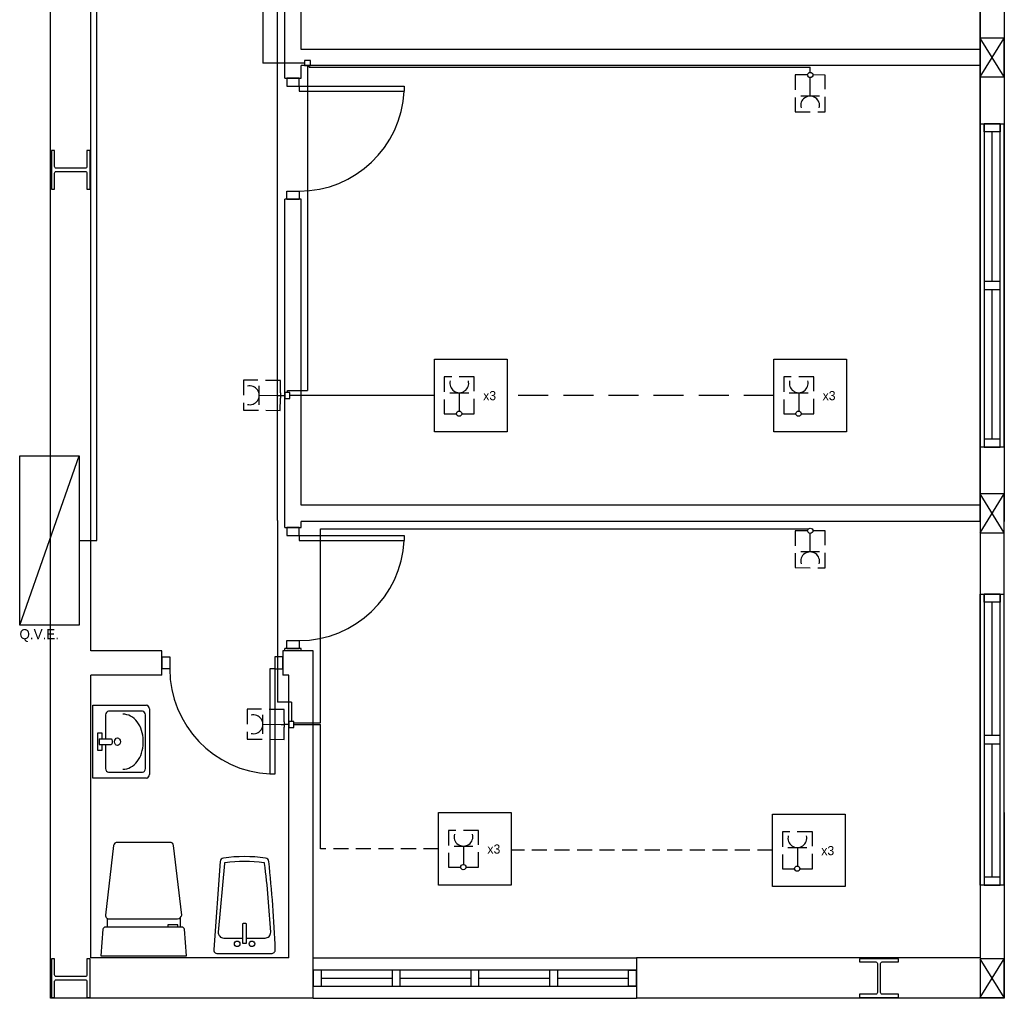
# Model space of a CAD drawing. Header units: millimetres. Extents: x -559 to 10735, y -2326 to 222.
# Tile 466 of 656: x 3751 to 3784, y -1963 to -1930. Entities that reach past the tile are written whole.
import ezdxf

# ---------------------------------------------------------------- set-up
doc = ezdxf.new("R2010")
doc.units = ezdxf.units.MM
doc.header["$LTSCALE"] = 4
doc.linetypes.add('HIDDEN', pattern=[0.375, 0.25, -0.125])
doc.linetypes.add('HIDDEN2', pattern=[0.1875, 0.125, -0.0625])
for name, color, linetype in [('Alimentaçao dos Q.E. e Cargas', 2, 'Continuous'), ('Circuito de Tomadas', 3, 'Continuous'), ('Planta Baixa', 251, 'Continuous')]:
    doc.layers.add(name, color=color, linetype=linetype)

# ---------------------------------------------------------------- blocks, each defined once
blk = doc.blocks.new('AUW01D3S-flat-8-flat-1')
at = {"color": 9}
for p, q in [((-0.075, 0), (-0.075, 1.8)), ((0.075, 0), (0.075, 1.8))]:
    blk.add_line(p, q, dxfattribs=at)
blk = doc.blocks.new('AUD18D1S-flat-18-flat-1')
at = {"color": 9}
for p, q in [((-0.075, 1.8), (0.075, 1.8)), ((0.075, 0), (-0.075, 0))]:
    blk.add_line(p, q, dxfattribs=at)
blk = doc.blocks.new('AUD19D1S-flat-18-flat-1')
at = {"color": 9}
for p, q in [((0, 1.8), (0, 1.8)), ((0, 0), (0, 0))]:
    blk.add_line(p, q, dxfattribs=at)
blk = doc.blocks.new('AUD37D1S-flat-50-flat-1')
at = {"color": 9}
for p, q in [((-0.05, 0.05), (-0.05, 0)), ((0.05, 0.05), (-0.05, 0.05)), ((-0.05, 0), (0.05, 0)), ((0.05, 0), (0.05, 0.05))]:
    blk.add_line(p, q, dxfattribs=at)
at = {"color": 9, "oblique": 36.8699, "width": 1.25, "flags": 3}
for p in [(-0.05, 0.05), (0, 0.05), (0.05, 0.05)]:
    blk.add_attdef('JAMBPT', p, '', height=0.00632, rotation=153.43495, dxfattribs=at)
at = {"color": 9, "width": 0.5, "flags": 3}
for p in [(-0.05, 0.05), (0, 0.05)]:
    blk.add_attdef('JAMBPT', p, '', height=0.01, rotation=90, dxfattribs=at)
blk = doc.blocks.new('AUD37D1S-flat-49-flat-1')
at = {"color": 9}
for p, q in [((-0.05, 0), (0.05, 0)), ((-0.05, -0.05), (-0.05, 0)), ((0.05, 0), (0.05, -0.05)), ((0.05, -0.05), (-0.05, -0.05))]:
    blk.add_line(p, q, dxfattribs=at)
at = {"color": 9, "text_generation_flag": 4, "flags": 3}
for p, height, rotation, width in [((-0.05, -0.05), 0.00632, 206.56505, 1.25), ((-0.05, -0.05), 0.01, 270, 0.5), ((0, -0.05), 0.00632, 206.56505, 1.25), ((0, -0.05), 0.01, 270, 0.5), ((0.05, -0.05), 0.00632, 206.56505, 1.25)]:
    blk.add_attdef('JAMBPT', p, '', height=height, rotation=rotation, dxfattribs=dict(at, width=width))
blk = doc.blocks.new('AUD40D1S-flat-16-flat-1')
at = {"color": 9}
for p, q in [((-0.05, 0.9), (-0.05, -0.9)), ((0.05, 0.9), (-0.05, 0.9)), ((0.05, -0.9), (0.05, 0.9)), ((-0.05, -0.9), (0.05, -0.9))]:
    blk.add_line(p, q, dxfattribs=at)
blk = doc.blocks.new('AUD40D1S-flat-15-flat-1')
at = {"color": 9}
for p, q in [((-0.05, 0.9), (-0.05, -0.9)), ((0.05, 0.9), (-0.05, 0.9)), ((0.05, -0.9), (0.05, 0.9)), ((-0.05, -0.9), (0.05, -0.9))]:
    blk.add_line(p, q, dxfattribs=at)
blk = doc.blocks.new('AUD37D1S-flat-48-flat-1')
at = {"color": 9}
for p, q in [((-0.05, 0.05), (-0.05, 0)), ((0.05, 0.05), (-0.05, 0.05)), ((-0.05, 0), (0.05, 0)), ((0.05, 0), (0.05, 0.05))]:
    blk.add_line(p, q, dxfattribs=at)
at = {"color": 9, "oblique": 36.8699, "width": 1.25, "flags": 3}
for p in [(-0.05, 0.05), (0, 0.05), (0.05, 0.05)]:
    blk.add_attdef('JAMBPT', p, '', height=0.00632, rotation=153.43495, dxfattribs=at)
at = {"color": 9, "width": 0.5, "flags": 3}
for p in [(-0.05, 0.05), (0, 0.05)]:
    blk.add_attdef('JAMBPT', p, '', height=0.01, rotation=90, dxfattribs=at)
blk = doc.blocks.new('AUW01D1S-flat-20-flat-1')
at = {"color": 9}
blk.add_line((0, -0.4125), (0, 0.4125), dxfattribs=at)
blk = doc.blocks.new('AUW01D1S-flat-19-flat-1')
at = {"color": 9}
blk.add_line((0, -0.4125), (0, 0.4125), dxfattribs=at)
blk = doc.blocks.new('AUW01D3S-flat-7-flat-1')
at = {"color": 9}
for p, q in [((-0.075, 0), (-0.075, 2)), ((0.075, 0), (0.075, 2))]:
    blk.add_line(p, q, dxfattribs=at)
blk = doc.blocks.new('AUD18D1S-flat-17-flat-1')
at = {"color": 9}
for p, q in [((-0.075, 2), (0.075, 2)), ((0.075, 0), (-0.075, 0))]:
    blk.add_line(p, q, dxfattribs=at)
blk = doc.blocks.new('AUD19D1S-flat-17-flat-1')
at = {"color": 9}
for p, q in [((0, 2), (0, 2)), ((0, 0), (0, 0))]:
    blk.add_line(p, q, dxfattribs=at)
blk = doc.blocks.new('AUD37D1S-flat-47-flat-1')
at = {"color": 9}
for p, q in [((-0.05, 0.05), (-0.05, 0)), ((0.05, 0.05), (-0.05, 0.05)), ((-0.05, 0), (0.05, 0)), ((0.05, 0), (0.05, 0.05))]:
    blk.add_line(p, q, dxfattribs=at)
at = {"color": 9, "oblique": 36.8699, "width": 1.25, "flags": 3}
for p in [(-0.05, 0.05), (0, 0.05), (0.05, 0.05)]:
    blk.add_attdef('JAMBPT', p, '', height=0.00632, rotation=153.43495, dxfattribs=at)
at = {"color": 9, "width": 0.5, "flags": 3}
for p in [(-0.05, 0.05), (0, 0.05)]:
    blk.add_attdef('JAMBPT', p, '', height=0.01, rotation=90, dxfattribs=at)
blk = doc.blocks.new('AUD37D1S-flat-46-flat-1')
at = {"color": 9}
for p, q in [((-0.05, 0), (0.05, 0)), ((-0.05, -0.05), (-0.05, 0)), ((0.05, 0), (0.05, -0.05)), ((0.05, -0.05), (-0.05, -0.05))]:
    blk.add_line(p, q, dxfattribs=at)
at = {"color": 9, "text_generation_flag": 4, "flags": 3}
for p, height, rotation, width in [((-0.05, -0.05), 0.00632, 206.56505, 1.25), ((-0.05, -0.05), 0.01, 270, 0.5), ((0, -0.05), 0.00632, 206.56505, 1.25), ((0, -0.05), 0.01, 270, 0.5), ((0.05, -0.05), 0.00632, 206.56505, 1.25)]:
    blk.add_attdef('JAMBPT', p, '', height=height, rotation=rotation, dxfattribs=dict(at, width=width))
blk = doc.blocks.new('AUD40D1S-flat-14-flat-1')
at = {"color": 9}
for p, q in [((-0.05, 1), (-0.05, -1)), ((0.05, 1), (-0.05, 1)), ((0.05, -1), (0.05, 1)), ((-0.05, -1), (0.05, -1))]:
    blk.add_line(p, q, dxfattribs=at)
blk = doc.blocks.new('AUD40D1S-flat-13-flat-1')
at = {"color": 9}
for p, q in [((-0.05, 1), (-0.05, -1)), ((0.05, 1), (-0.05, 1)), ((0.05, -1), (0.05, 1)), ((-0.05, -1), (0.05, -1))]:
    blk.add_line(p, q, dxfattribs=at)
blk = doc.blocks.new('AUD37D1S-flat-45-flat-1')
at = {"color": 9}
for p, q in [((-0.05, 0.05), (-0.05, 0)), ((0.05, 0.05), (-0.05, 0.05)), ((-0.05, 0), (0.05, 0)), ((0.05, 0), (0.05, 0.05))]:
    blk.add_line(p, q, dxfattribs=at)
at = {"color": 9, "oblique": 36.8699, "width": 1.25, "flags": 3}
for p in [(-0.05, 0.05), (0, 0.05), (0.05, 0.05)]:
    blk.add_attdef('JAMBPT', p, '', height=0.00632, rotation=153.43495, dxfattribs=at)
at = {"color": 9, "width": 0.5, "flags": 3}
for p in [(-0.05, 0.05), (0, 0.05)]:
    blk.add_attdef('JAMBPT', p, '', height=0.01, rotation=90, dxfattribs=at)
blk = doc.blocks.new('AUW01D1S-flat-18-flat-1')
at = {"color": 9}
blk.add_line((0, -0.4625), (0, 0.4625), dxfattribs=at)
blk = doc.blocks.new('AUW01D1S-flat-17-flat-1')
at = {"color": 9}
blk.add_line((0, -0.4625), (0, 0.4625), dxfattribs=at)
blk = doc.blocks.new('AUW01D3S-flat-3-flat-1')
at = {"color": 9}
for p, q in [((0, 0.125), (2, 0.125)), ((0, -0.125), (2, -0.125))]:
    blk.add_line(p, q, dxfattribs=at)
blk = doc.blocks.new('AUD18D1S-flat-13-flat-1')
at = {"color": 9}
for p, q in [((0, -0.125), (0, 0.125)), ((2, 0.125), (2, -0.125))]:
    blk.add_line(p, q, dxfattribs=at)
blk = doc.blocks.new('AUD19D1S-flat-13-flat-1')
at = {"color": 9}
for p, q in [((0, 0), (0, 0)), ((2, 0), (2, 0))]:
    blk.add_line(p, q, dxfattribs=at)
blk = doc.blocks.new('AUD37D1S-flat-33-flat-1')
at = {"color": 9}
for p, q in [((0, 0.05), (0, -0.05)), ((0.05, 0.05), (0, 0.05)), ((0.05, -0.05), (0.05, 0.05)), ((0, -0.05), (0.05, -0.05))]:
    blk.add_line(p, q, dxfattribs=at)
at = {"color": 9, "oblique": 36.8699, "width": 1.25, "flags": 3}
for p in [(0.05, 0.05), (0.05, 0), (0.05, -0.05)]:
    blk.add_attdef('JAMBPT', p, '', height=0.00632, rotation=63.43495, dxfattribs=at)
at = {"color": 9, "width": 0.5, "flags": 3}
for p in [(0.05, 0.05), (0.05, 0)]:
    blk.add_attdef('JAMBPT', p, '', height=0.01, dxfattribs=at)
blk = doc.blocks.new('AUD37D1S-flat-32-flat-1')
at = {"color": 9}
for p, q in [((-0.05, 0.05), (0, 0.05)), ((-0.05, -0.05), (-0.05, 0.05)), ((0, 0.05), (0, -0.05)), ((0, -0.05), (-0.05, -0.05))]:
    blk.add_line(p, q, dxfattribs=at)
at = {"color": 9, "text_generation_flag": 4, "flags": 3}
for p, height, rotation, width in [((-0.05, 0.05), 0.00632, 116.56505, 1.25), ((-0.05, 0.05), 0.01, 180, 0.5), ((-0.05, 0), 0.01, 180, 0.5), ((-0.05, 0), 0.00632, 116.56505, 1.25), ((-0.05, -0.05), 0.00632, 116.56505, 1.25)]:
    blk.add_attdef('JAMBPT', p, '', height=height, rotation=rotation, dxfattribs=dict(at, width=width))
blk = doc.blocks.new('AUD40D1S-flat-6-flat-1')
at = {"color": 9}
for p, q in [((-1, 0.05), (-1, -0.05)), ((1, 0.05), (-1, 0.05)), ((1, -0.05), (1, 0.05)), ((-1, -0.05), (1, -0.05))]:
    blk.add_line(p, q, dxfattribs=at)
blk = doc.blocks.new('AUD40D1S-flat-5-flat-1')
at = {"color": 9}
for p, q in [((-1, 0.05), (-1, -0.05)), ((1, 0.05), (-1, 0.05)), ((1, -0.05), (1, 0.05)), ((-1, -0.05), (1, -0.05))]:
    blk.add_line(p, q, dxfattribs=at)
blk = doc.blocks.new('AUD37D1S-flat-31-flat-1')
at = {"color": 9}
for p, q in [((0, 0.05), (0, -0.05)), ((0.05, 0.05), (0, 0.05)), ((0.05, -0.05), (0.05, 0.05)), ((0, -0.05), (0.05, -0.05))]:
    blk.add_line(p, q, dxfattribs=at)
at = {"color": 9, "oblique": 36.8699, "width": 1.25, "flags": 3}
for p in [(0.05, 0.05), (0.05, 0), (0.05, -0.05)]:
    blk.add_attdef('JAMBPT', p, '', height=0.00632, rotation=63.43495, dxfattribs=at)
at = {"color": 9, "width": 0.5, "flags": 3}
for p in [(0.05, 0.05), (0.05, 0)]:
    blk.add_attdef('JAMBPT', p, '', height=0.01, dxfattribs=at)
blk = doc.blocks.new('AUD37D1S-flat-30-flat-1')
at = {"color": 9}
for p, q in [((0, 0.05), (0, -0.05)), ((0.05, 0.05), (0, 0.05)), ((0.05, -0.05), (0.05, 0.05)), ((0, -0.05), (0.05, -0.05))]:
    blk.add_line(p, q, dxfattribs=at)
at = {"color": 9, "oblique": 36.8699, "width": 1.25, "flags": 3}
for p in [(0.05, 0.05), (0.05, 0), (0.05, -0.05)]:
    blk.add_attdef('JAMBPT', p, '', height=0.00632, rotation=63.43495, dxfattribs=at)
at = {"color": 9, "width": 0.5, "flags": 3}
for p in [(0.05, 0.05), (0.05, 0)]:
    blk.add_attdef('JAMBPT', p, '', height=0.01, dxfattribs=at)
blk = doc.blocks.new('AUD37D1S-flat-29-flat-1')
at = {"color": 9}
for p, q in [((0, 0.05), (0, -0.05)), ((0.05, 0.05), (0, 0.05)), ((0.05, -0.05), (0.05, 0.05)), ((0, -0.05), (0.05, -0.05))]:
    blk.add_line(p, q, dxfattribs=at)
at = {"color": 9, "oblique": 36.8699, "width": 1.25, "flags": 3}
for p in [(0.05, 0.05), (0.05, 0), (0.05, -0.05)]:
    blk.add_attdef('JAMBPT', p, '', height=0.00632, rotation=63.43495, dxfattribs=at)
at = {"color": 9, "width": 0.5, "flags": 3}
for p in [(0.05, 0.05), (0.05, 0)]:
    blk.add_attdef('JAMBPT', p, '', height=0.01, dxfattribs=at)
blk = doc.blocks.new('AUW01D1S-flat-8-flat-1')
at = {"color": 9}
blk.add_line((-0.21875, 0), (0.21875, 0), dxfattribs=at)
blk = doc.blocks.new('AUW01D1S-flat-7-flat-1')
at = {"color": 9}
blk.add_line((-0.21875, 0), (0.21875, 0), dxfattribs=at)
blk = doc.blocks.new('AUW01D1S-flat-6-flat-1')
at = {"color": 9}
blk.add_line((-0.21875, 0), (0.21875, 0), dxfattribs=at)
blk = doc.blocks.new('AUW01D1S-flat-5-flat-1')
at = {"color": 9}
blk.add_line((-0.21875, 0), (0.21875, 0), dxfattribs=at)
blk = doc.blocks.new('A1138DB-flat-1-flat-1')
at = {"color": 9}
for p, q in [((0, 0.225), (0.3325, 0.225)), ((0, -0.225), (0, 0.225)), ((0.3081, 0.1882), (0.0968, 0.1882)), ((0.35, 0.2025), (0.35, -0.2025)), ((0.0793, 0.1657), (0.0793, 0.018)), ((0.3256, -0.1657), (0.3256, 0.1657)), ((0.0319, 0.0551), (0.0563, 0.0551)), ((0.0319, -0.0551), (0.0319, 0.0551)), ((0.0382, 0.018), (0.1144, 0.018)), ((0.0382, 0.018), (0.0382, -0.018)), ((0.0563, 0.0551), (0.0563, 0.018)), ((0.3116, -0.0082), (0.3116, 0.0082)), ((0.0563, -0.0551), (0.0319, -0.0551)), ((0.0382, -0.018), (0.1144, -0.018)), ((0.0563, -0.018), (0.0563, -0.0551)), ((0.0793, -0.018), (0.0793, -0.1657)), ((0.3325, -0.225), (0, -0.225)), ((0.0968, -0.1882), (0.3081, -0.1882)), ((0.3081, -0.1882), (0.3081, -0.1882))]:
    blk.add_line(p, q, dxfattribs=at)
for centre, major_axis, start_param, end_param in [((0.0968, 0.1657), (0, 0.0225), -0.000001, 1.570797), ((0.3081, 0.1657), (0, 0.0225), 4.712388, 6.283186), ((0.3325, 0.2025), (0, 0.0225), 4.712389, 6.283185), ((0.1856, 0.0082), (0, 0.162), 4.712388, 6.283186), ((0.1058, 0), (0, 0.0212), 3.694408, 5.73037), ((0.1521, 0), (0, 0.0232), -1.570796, 4.712389), ((0.1856, -0.0082), (0, 0.162), 3.141592, 4.71239), ((0.0968, -0.1657), (0, 0.0225), 1.570796, 3.141593), ((0.3081, -0.1657), (0, 0.0225), 3.141592, 4.71239), ((0.3325, -0.2025), (0, 0.0225), 3.141593, 4.712389)]:
    blk.add_ellipse(centre, major_axis=major_axis, ratio=0.777778, start_param=start_param, end_param=end_param, dxfattribs=at)
blk = doc.blocks.new('A1113DC-flat-1-flat-1')
at = {"color": 9}
for p, q in [((-0.2249, 0.2325), (-0.2249, 0.1773)), ((0.2249, 0.2325), (0.2249, 0.1773))]:
    blk.add_line(p, q, dxfattribs=at)
blk.add_lwpolyline([(-0.209, 0.2279), (0.209, 0.2279, 0.386017), (0.2354, 0.2518), (0.1856, 0.682, 0.395235), (0.163, 0.7012), (-0.163, 0.7012, 0.366606), (-0.1856, 0.682), (-0.2354, 0.2518, 0.513791), (-0.209, 0.2279, -0.633463)], format="xyb", dxfattribs=at)
blk.add_lwpolyline([(0.2105, 0.1774), (0.2105, 0.1916), (0.1494, 0.1916), (0.1494, 0.1774)], dxfattribs=at)
blk.add_lwpolyline([(0.265, 0), (0.2517, 0.1634, 0.403591), (0.2359, 0.1774), (-0.2359, 0.1774, 0.377821), (-0.2517, 0.1634), (-0.265, 0)], format="xyb", close=True, dxfattribs=at)
blk = doc.blocks.new('A1088DB-flat-1-flat-1')
at = {"color": 9}
for p, q in [((-0.0127, 0.2115), (-0.0127, 0.0975)), ((0.0089, 0.2154), (-0.0089, 0.2154)), ((0.0127, 0.0975), (0.0127, 0.2115)), ((-0.0089, 0.0937), (0.0089, 0.0937))]:
    blk.add_line(p, q, dxfattribs=at)
blk.add_lwpolyline([(-0.1667, 0.03), (0.1667, 0.03, 0.424971), (0.1905, 0.0547, 0.01844), (0.1503, 0.6001, 0.344025), (0.1299, 0.6211, 0.06763), (-0.1298, 0.6211, 0.354371), (-0.1504, 0.5993), (-0.1904, 0.0556, 0.435916)], format="xyb", close=True, dxfattribs=at)
blk.add_lwpolyline([(0.0127, 0.1257), (0.1278, 0.1257, 0.429026), (0.1621, 0.1617, 0.018917), (0.1244, 0.588, 0.342117), (0.1203, 0.5921, 0.063071), (-0.1202, 0.5922, 0.352764), (-0.1243, 0.5879), (-0.162, 0.1631, 0.440407), (-0.1279, 0.1257), (-0.0127, 0.1257)], format="xyb", dxfattribs=at)
for centre in [(-0.0451, 0.0902), (0.0462, 0.0902)]:
    blk.add_circle(centre, 0.0169, dxfattribs=at)
for centre, start, end in [((-0.0089, 0.2115), 90, 180), ((0.0089, 0.2115), 0, 90), ((-0.0089, 0.0975), 180, 270), ((0.0089, 0.0975), 270, 0)]:
    blk.add_arc(centre, 0.00381, start, end, dxfattribs=at)
blk = doc.blocks.new('AUD18D1S-flat-10-flat-1')
at = {"color": 9}
for p, q in [((-0.75, -0.075), (-0.75, 0.075)), ((0, 0.075), (0, -0.075))]:
    blk.add_line(p, q, dxfattribs=at)
blk = doc.blocks.new('AUD19D1S-flat-10-flat-1')
at = {"color": 9}
for p, q in [((0, 0), (0, 0)), ((-0.75, 0), (-0.75, 0))]:
    blk.add_line(p, q, dxfattribs=at)
blk = doc.blocks.new('AUD37D1S-flat-22-flat-1')
at = {"color": 9}
for p, q in [((-0.05, 0.0375), (-0.05, -0.0375)), ((0, 0.0375), (-0.05, 0.0375)), ((0, -0.0375), (0, 0.0375)), ((-0.05, -0.0375), (0, -0.0375))]:
    blk.add_line(p, q, dxfattribs=at)
at = {"color": 9, "width": 0.666667, "flags": 3}
for p in [(-0.05, 0), (-0.05, -0.0375)]:
    blk.add_attdef('JAMBPT', p, '', height=0.0075, rotation=180, dxfattribs=at)
at = {"color": 9, "oblique": 22.61986, "width": 1.083333, "flags": 3}
for p in [(-0.05, 0.0375), (-0.05, 0), (-0.05, -0.0375)]:
    blk.add_attdef('JAMBPT', p, '', height=0.00588, rotation=236.30993, dxfattribs=at)
blk = doc.blocks.new('AUD37D1S-flat-21-flat-1')
at = {"color": 9}
for p, q in [((0, -0.0375), (0, 0.0375)), ((0, 0.0375), (0.05, 0.0375)), ((0.05, 0.0375), (0.05, -0.0375)), ((0.05, -0.0375), (0, -0.0375))]:
    blk.add_line(p, q, dxfattribs=at)
at = {"color": 9, "text_generation_flag": 4, "width": 1.083333, "flags": 3}
for p in [(0.05, 0.0375), (0.05, 0), (0.05, -0.0375)]:
    blk.add_attdef('JAMBPT', p, '', height=0.00588, rotation=303.69007, dxfattribs=at)
at = {"color": 9, "text_generation_flag": 4, "width": 0.666667, "flags": 3}
for p in [(0.05, 0), (0.05, -0.0375)]:
    blk.add_attdef('JAMBPT', p, '', height=0.0075, dxfattribs=at)
blk = doc.blocks.new('AUD41D1S-flat-10-flat-1')
at = {"color": 9}
for p, q in [((-0.375, 0.0375), (-0.375, -0.0375)), ((0.375, -0.0375), (0.375, 0.0375))]:
    blk.add_line(p, q, dxfattribs=at)
blk = doc.blocks.new('AUD29D1S-flat-14-flat-1')
at = {"color": 9}
for p, q in [((0.325, 0), (0.2934, 0)), ((0.2934, 0), (0.2934, -0.65)), ((0.325, 0), (0.325, -0.65)), ((0.325, -0.65), (0.2934, -0.65))]:
    blk.add_line(p, q, dxfattribs=at)
blk.add_ellipse((0.325, 0), major_axis=(-0.4596, 0.4596), ratio=1, start_param=0.785398, end_param=2.307564, dxfattribs=at)
blk = doc.blocks.new('AUD18D1S-flat-9-flat-1')
at = {"color": 9}
for p, q in [((-0.05, 0), (0.05, 0)), ((0.05, -0.75), (-0.05, -0.75))]:
    blk.add_line(p, q, dxfattribs=at)
blk = doc.blocks.new('AUD19D1S-flat-9-flat-1')
at = {"color": 9}
for p, q in [((0, 0), (0, 0)), ((0, -0.75), (0, -0.75))]:
    blk.add_line(p, q, dxfattribs=at)
blk = doc.blocks.new('AUD37D1S-flat-20-flat-1')
at = {"color": 9}
for p, q in [((0.0375, 0), (-0.0375, 0)), ((-0.0375, 0), (-0.0375, -0.05)), ((0.0375, -0.05), (0.0375, 0)), ((-0.0375, -0.05), (0.0375, -0.05))]:
    blk.add_line(p, q, dxfattribs=at)
at = {"color": 9, "oblique": 22.61986, "width": 1.083333, "flags": 3}
for p in [(-0.0375, -0.05), (0, -0.05), (0.0375, -0.05)]:
    blk.add_attdef('JAMBPT', p, '', height=0.00588, rotation=326.30993, dxfattribs=at)
at = {"color": 9, "width": 0.666667, "flags": 3}
for p in [(0, -0.05), (0.0375, -0.05)]:
    blk.add_attdef('JAMBPT', p, '', height=0.0075, rotation=270, dxfattribs=at)
blk = doc.blocks.new('AUD37D1S-flat-19-flat-1')
at = {"color": 9}
for p, q in [((-0.0375, 0.05), (0.0375, 0.05)), ((-0.0375, 0), (-0.0375, 0.05)), ((0.0375, 0), (-0.0375, 0)), ((0.0375, 0.05), (0.0375, 0))]:
    blk.add_line(p, q, dxfattribs=at)
at = {"color": 9, "text_generation_flag": 4, "flags": 3}
for p, height, rotation, width in [((-0.0375, 0.05), 0.00588, 33.69007, 1.083333), ((0, 0.05), 0.0075, 90, 0.666667), ((0, 0.05), 0.00588, 33.69007, 1.083333), ((0.0375, 0.05), 0.0075, 90, 0.666667), ((0.0375, 0.05), 0.00588, 33.69007, 1.083333)]:
    blk.add_attdef('JAMBPT', p, '', height=height, rotation=rotation, dxfattribs=dict(at, width=width))
blk = doc.blocks.new('AUD41D1S-flat-9-flat-1')
at = {"color": 9}
for p, q in [((0.0375, 0.375), (-0.0375, 0.375)), ((-0.0375, -0.375), (0.0375, -0.375))]:
    blk.add_line(p, q, dxfattribs=at)
blk = doc.blocks.new('AUD29D1S-flat-13-flat-1')
at = {"color": 9}
for p, q in [((0, 0.325), (0, 0.2934)), ((0, 0.325), (0.65, 0.325)), ((0.65, 0.325), (0.65, 0.2934)), ((0, 0.2934), (0.65, 0.2934))]:
    blk.add_line(p, q, dxfattribs=at)
blk.add_ellipse((0, 0.325), major_axis=(0.4596, 0.4596), ratio=1, start_param=3.926991, end_param=5.449157, dxfattribs=at)
blk = doc.blocks.new('AUD18D1S-flat-2-flat-1')
at = {"color": 9}
for p, q in [((-0.05, 0), (0.05, 0)), ((0.05, -0.75), (-0.05, -0.75))]:
    blk.add_line(p, q, dxfattribs=at)
blk = doc.blocks.new('AUD19D1S-flat-2-flat-1')
at = {"color": 9}
for p, q in [((0, 0), (0, 0)), ((0, -0.75), (0, -0.75))]:
    blk.add_line(p, q, dxfattribs=at)
blk = doc.blocks.new('AUD37D1S-flat-6-flat-1')
at = {"color": 9}
for p, q in [((0.0375, 0), (-0.0375, 0)), ((-0.0375, 0), (-0.0375, -0.05)), ((0.0375, -0.05), (0.0375, 0)), ((-0.0375, -0.05), (0.0375, -0.05))]:
    blk.add_line(p, q, dxfattribs=at)
at = {"color": 9, "oblique": 22.61986, "width": 1.083333, "flags": 3}
for p in [(-0.0375, -0.05), (0, -0.05), (0.0375, -0.05)]:
    blk.add_attdef('JAMBPT', p, '', height=0.00588, rotation=326.30993, dxfattribs=at)
at = {"color": 9, "width": 0.666667, "flags": 3}
for p in [(0, -0.05), (0.0375, -0.05)]:
    blk.add_attdef('JAMBPT', p, '', height=0.0075, rotation=270, dxfattribs=at)
blk = doc.blocks.new('AUD37D1S-flat-5-flat-1')
at = {"color": 9}
for p, q in [((-0.0375, 0.05), (0.0375, 0.05)), ((-0.0375, 0), (-0.0375, 0.05)), ((0.0375, 0), (-0.0375, 0)), ((0.0375, 0.05), (0.0375, 0))]:
    blk.add_line(p, q, dxfattribs=at)
at = {"color": 9, "text_generation_flag": 4, "flags": 3}
for p, height, rotation, width in [((-0.0375, 0.05), 0.00588, 33.69007, 1.083333), ((0, 0.05), 0.0075, 90, 0.666667), ((0, 0.05), 0.00588, 33.69007, 1.083333), ((0.0375, 0.05), 0.0075, 90, 0.666667), ((0.0375, 0.05), 0.00588, 33.69007, 1.083333)]:
    blk.add_attdef('JAMBPT', p, '', height=height, rotation=rotation, dxfattribs=dict(at, width=width))
blk = doc.blocks.new('AUD41D1S-flat-2-flat-1')
at = {"color": 9}
for p, q in [((0.0375, 0.375), (-0.0375, 0.375)), ((-0.0375, -0.375), (0.0375, -0.375))]:
    blk.add_line(p, q, dxfattribs=at)
blk = doc.blocks.new('AUD29D1S-flat-6-flat-1')
at = {"color": 9}
for p, q in [((0, 0.325), (0, 0.2934)), ((0, 0.325), (0.65, 0.325)), ((0.65, 0.325), (0.65, 0.2934)), ((0, 0.2934), (0.65, 0.2934))]:
    blk.add_line(p, q, dxfattribs=at)
blk.add_ellipse((0, 0.325), major_axis=(0.4596, 0.4596), ratio=1, start_param=3.926991, end_param=5.449157, dxfattribs=at)

msp = doc.modelspace()

# ---------------------------------------------------------------- linework, layer by layer
at = {"layer": 'Alimentaçao dos Q.E. e Cargas', "color": 9, "true_color": 0xc7c8ca}
for p, q in [((3753.699, -1947.566), (3753.699, -1901.056)), ((3751.133, -1950.376), (3753.113, -1944.755)), ((3753.113, -1947.566), (3753.699, -1947.566))]:
    msp.add_line(p, q, dxfattribs=at)
msp.add_lwpolyline([(3753.113, -1950.376), (3751.133, -1950.376), (3751.133, -1944.755), (3753.113, -1944.755)], close=True, dxfattribs=at)
at = {"layer": 'Circuito de Tomadas', "color": 94}
for p, q in [((3759.711, -1946.903), (3759.711, -1900.579)), ((3759.221, -1902.08), (3759.221, -1931.688)), ((3760.603, -1931.688), (3759.221, -1931.688)), ((3760.702, -1931.771), (3760.702, -1932.542)), ((3760.763, -1931.826), (3760.763, -1931.771)), ((3760.763, -1931.826), (3777.427, -1931.826)), ((3777.427, -1931.988), (3777.427, -1931.826)), ((3760.702, -1932.542), (3760.702, -1942.577)), ((3759.803, -1942.738), (3759.956, -1942.738)), ((3760.039, -1942.639), (3760.039, -1942.577)), ((3760.039, -1942.577), (3760.702, -1942.577)), ((3764.925, -1942.738), (3760.121, -1942.738)), ((3759.711, -1946.903), (3759.711, -1952.938)), ((3761.142, -1953.631), (3761.142, -1947.177)), ((3761.142, -1947.177), (3777.37, -1947.177)), ((3760.173, -1952.938), (3759.711, -1952.938)), ((3760.173, -1952.938), (3760.173, -1953.581)), ((3760.256, -1953.631), (3761.142, -1953.631)), ((3760.09, -1953.681), (3759.926, -1953.681)), ((3760.256, -1953.681), (3761.142, -1953.681)), ((3761.142, -1957.819), (3761.142, -1953.681))]:
    msp.add_line(p, q, dxfattribs=at)
at = {"layer": 'Circuito de Tomadas'}
for p, q in [((3777.423, -1932.785), (3777.424, -1932.174)), ((3777.424, -1932.174), (3777.425, -1932.169)), ((3777.514, -1932.082), (3777.517, -1932.082)), ((3777.735, -1932.785), (3777.11, -1932.784)), ((3759.099, -1943.049), (3759.101, -1942.424)), ((3759.1, -1942.737), (3759.711, -1942.738)), ((3759.711, -1942.738), (3759.803, -1942.738)), ((3759.803, -1942.657), (3759.802, -1942.831)), ((3759.956, -1942.738), (3759.956, -1942.738)), ((3765.44, -1942.649), (3766.066, -1942.649)), ((3765.753, -1942.649), (3765.753, -1943.26)), ((3776.73, -1942.649), (3777.356, -1942.649)), ((3777.043, -1942.649), (3777.043, -1943.26)), ((3777.423, -1947.945), (3777.424, -1947.335)), ((3777.424, -1947.335), (3777.425, -1947.33)), ((3777.514, -1947.243), (3777.517, -1947.243)), ((3777.735, -1947.946), (3777.11, -1947.945)), ((3759.223, -1953.992), (3759.225, -1953.366)), ((3759.927, -1953.599), (3759.926, -1953.773)), ((3759.224, -1953.679), (3759.835, -1953.681)), ((3759.835, -1953.681), (3759.926, -1953.681)), ((3760.09, -1953.681), (3760.09, -1953.681)), ((3765.58, -1957.73), (3766.206, -1957.73)), ((3765.893, -1957.73), (3765.893, -1958.341)), ((3776.685, -1957.781), (3777.311, -1957.781)), ((3776.998, -1957.781), (3776.998, -1958.392))]:
    msp.add_line(p, q, dxfattribs=at)
at = {"layer": 'Circuito de Tomadas', "color": 94, "linetype": 'HIDDEN'}
msp.add_line((3776.215, -1942.738), (3767.341, -1942.738), dxfattribs=at)
at = {"layer": 'Circuito de Tomadas', "color": 94, "linetype": 'HIDDEN2'}
for p, q in [((3765.065, -1957.819), (3761.142, -1957.819)), ((3776.17, -1957.87), (3767.481, -1957.87))]:
    msp.add_line(p, q, dxfattribs=at)
at = {"layer": 'Circuito de Tomadas', "color": 116, "true_color": 0x136734}
for points in [[(3760.603, -1931.771), (3760.802, -1931.771), (3760.802, -1931.606), (3760.603, -1931.606)], [(3760.121, -1942.838), (3760.121, -1942.639), (3759.956, -1942.639), (3759.956, -1942.838)], [(3760.256, -1953.78), (3760.256, -1953.581), (3760.09, -1953.581), (3760.09, -1953.78)]]:
    msp.add_lwpolyline(points, close=True, dxfattribs=at)
at = {"layer": 'Circuito de Tomadas', "linetype": 'HIDDEN2'}
for points in [[(3777.343, -1932.082), (3776.927, -1932.081), (3776.923, -1933.307), (3777.919, -1933.31), (3777.923, -1932.084), (3777.517, -1932.082)], [(3765.835, -1943.352), (3766.251, -1943.352), (3766.251, -1942.125), (3765.255, -1942.125), (3765.255, -1943.352), (3765.661, -1943.352)], [(3777.125, -1943.352), (3777.541, -1943.352), (3777.541, -1942.125), (3776.545, -1942.125), (3776.545, -1943.352), (3776.951, -1943.352)], [(3759.803, -1942.657), (3759.804, -1942.241), (3758.578, -1942.237), (3758.575, -1943.233), (3759.801, -1943.237), (3759.802, -1942.831)], [(3777.343, -1947.243), (3776.927, -1947.242), (3776.923, -1948.468), (3777.919, -1948.471), (3777.923, -1947.244), (3777.517, -1947.243)], [(3759.927, -1953.599), (3759.928, -1953.183), (3758.701, -1953.179), (3758.698, -1954.175), (3759.925, -1954.179), (3759.926, -1953.773)], [(3765.975, -1958.432), (3766.391, -1958.432), (3766.391, -1957.206), (3765.395, -1957.206), (3765.395, -1958.432), (3765.801, -1958.432)], [(3777.08, -1958.483), (3777.496, -1958.483), (3777.496, -1957.257), (3776.5, -1957.257), (3776.5, -1958.483), (3776.906, -1958.483)]]:
    msp.add_lwpolyline(points, dxfattribs=at)
at = {"layer": 'Circuito de Tomadas'}
for points in [[(3767.341, -1943.946), (3764.925, -1943.946), (3764.925, -1941.531), (3767.341, -1941.531)], [(3778.631, -1943.946), (3776.215, -1943.946), (3776.215, -1941.531), (3778.631, -1941.531)], [(3767.481, -1959.027), (3765.065, -1959.027), (3765.065, -1956.611), (3767.481, -1956.611)], [(3778.586, -1959.078), (3776.17, -1959.078), (3776.17, -1956.662), (3778.586, -1956.662)]]:
    msp.add_lwpolyline(points, close=True, dxfattribs=at)
at = {"layer": 'Circuito de Tomadas', "color": 116, "true_color": 0x136734}
for centre in [(3777.427, -1932.082), (3777.427, -1947.243)]:
    msp.add_circle(centre, 0.0871, dxfattribs=at)
at = {"layer": 'Circuito de Tomadas'}
for centre in [(3765.748, -1943.347), (3777.038, -1943.347), (3765.888, -1958.428), (3776.993, -1958.479)]:
    msp.add_circle(centre, 0.0871, dxfattribs=at)
for centre, start, end in [((3777.422, -1933.098), 344.9188, 194.7527), ((3758.787, -1942.736), 254.9188, 104.7527), ((3765.753, -1942.336), 165.083, 14.917), ((3777.043, -1942.336), 165.083, 14.917), ((3777.422, -1948.259), 344.9188, 194.7527), ((3758.91, -1953.678), 254.9188, 104.7527), ((3765.893, -1957.416), 165.083, 14.917), ((3776.998, -1957.467), 165.083, 14.917)]:
    msp.add_arc(centre, 0.313, start, end, dxfattribs=at)
at = {"layer": 'Planta Baixa'}
for p, q in [((3752.16, -1962.792), (3752.16, -1898.68)), ((3753.504, -1951.233), (3753.504, -1898.68)), ((3783.074, -1916.61), (3783.074, -1931.233)), ((3759.956, -1932.184), (3759.956, -1921.019)), ((3760.493, -1931.233), (3760.493, -1921.019)), ((3783.074, -1931.233), (3783.074, -1924.486)), ((3783.88, -1924.486), (3783.88, -1935.239)), ((3783.88, -1932.147), (3783.074, -1930.857)), ((3783.074, -1932.147), (3783.88, -1930.857)), ((3783.074, -1931.233), (3760.493, -1931.233)), ((3783.074, -1931.771), (3783.074, -1931.233)), ((3783.074, -1931.771), (3760.493, -1931.771)), ((3760.493, -1932.184), (3760.493, -1931.771)), ((3783.074, -1931.771), (3783.074, -1935.239)), ((3783.074, -1946.394), (3783.074, -1931.771)), ((3783.074, -1935.239), (3783.074, -1946.394)), ((3783.88, -1935.239), (3783.88, -1946.932)), ((3759.956, -1947.129), (3759.956, -1936.216)), ((3760.493, -1946.394), (3760.493, -1936.216)), ((3783.88, -1947.308), (3783.074, -1946.018)), ((3783.074, -1947.308), (3783.88, -1946.018)), ((3783.074, -1946.394), (3760.493, -1946.394)), ((3783.074, -1946.932), (3783.074, -1946.394)), ((3783.074, -1946.932), (3760.493, -1946.932)), ((3760.493, -1947.129), (3760.493, -1946.932)), ((3783.074, -1946.932), (3783.074, -1961.448)), ((3783.074, -1946.932), (3783.074, -1961.448)), ((3783.88, -1956.609), (3783.88, -1946.932)), ((3755.856, -1951.233), (3753.504, -1951.233)), ((3760.897, -1951.233), (3759.889, -1951.233)), ((3759.956, -1951.233), (3759.956, -1951.161)), ((3760.493, -1951.233), (3760.493, -1951.161)), ((3760.897, -1961.448), (3760.897, -1951.233)), ((3753.504, -1961.448), (3753.504, -1952.039)), ((3755.856, -1952.039), (3753.504, -1952.039)), ((3760.09, -1952.039), (3759.889, -1952.039)), ((3760.09, -1961.448), (3760.09, -1952.039)), ((3783.88, -1956.609), (3783.88, -1962.792)), ((3760.09, -1961.448), (3753.504, -1961.448)), ((3783.074, -1961.448), (3771.649, -1961.448)), ((3783.88, -1962.765), (3783.074, -1961.475)), ((3783.074, -1962.765), (3783.88, -1961.475)), ((3760.897, -1962.792), (3752.16, -1962.792)), ((3783.88, -1962.792), (3771.649, -1962.792))]:
    msp.add_line(p, q, dxfattribs=at)
for points in [[(3783.074, -1932.147), (3783.88, -1932.147), (3783.88, -1930.857), (3783.074, -1930.857)], [(3783.074, -1947.308), (3783.88, -1947.308), (3783.88, -1946.018), (3783.074, -1946.018)], [(3783.074, -1962.765), (3783.88, -1962.765), (3783.88, -1961.475), (3783.074, -1961.475)]]:
    msp.add_lwpolyline(points, close=True, dxfattribs=at)
for points in [[(3752.187, -1935.884), (3752.295, -1935.884), (3752.295, -1935.346, -0.414214), (3752.349, -1935.292), (3753.316, -1935.292, -0.414214), (3753.37, -1935.346), (3753.37, -1935.884), (3753.478, -1935.884), (3753.478, -1934.593), (3753.37, -1934.593), (3753.37, -1935.131, -0.414214), (3753.316, -1935.185), (3752.349, -1935.185, -0.414214), (3752.295, -1935.131), (3752.295, -1934.593), (3752.187, -1934.593)], [(3753.478, -1961.475), (3753.37, -1961.475), (3753.37, -1962.012, -0.414214), (3753.316, -1962.066), (3752.349, -1962.066, -0.414214), (3752.295, -1962.012), (3752.295, -1961.475), (3752.187, -1961.475), (3752.187, -1962.765), (3752.295, -1962.765), (3752.295, -1962.227, -0.414214), (3752.349, -1962.173), (3753.316, -1962.173, -0.414214), (3753.37, -1962.227), (3753.37, -1962.765), (3753.478, -1962.765)], [(3780.359, -1962.765), (3780.359, -1962.657), (3779.821, -1962.657, -0.414214), (3779.767, -1962.604), (3779.767, -1961.636, -0.414214), (3779.821, -1961.582), (3780.359, -1961.582), (3780.359, -1961.475), (3779.068, -1961.475), (3779.068, -1961.582), (3779.606, -1961.582, -0.414214), (3779.66, -1961.636), (3779.66, -1962.604, -0.414214), (3779.606, -1962.657), (3779.068, -1962.657), (3779.068, -1962.765)]]:
    msp.add_lwpolyline(points, format="xyb", close=True, dxfattribs=at)

# ---------------------------------------------------------------- block references
at = {"layer": 'Planta Baixa', "xscale": 5.376215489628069, "yscale": 5.376215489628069, "zscale": 5.376215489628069}
for name, p in [('AUD18D1S-flat-2-flat-1', (3760.225, -1932.184)), ('AUD37D1S-flat-6-flat-1', (3760.225, -1932.184)), ('AUD41D1S-flat-2-flat-1', (3760.225, -1934.2)), ('AUD19D1S-flat-2-flat-1', (3760.225, -1932.184)), ('AUD29D1S-flat-6-flat-1', (3760.426, -1934.2)), ('AUW01D3S-flat-7-flat-1', (3783.477, -1944.459)), ('AUD18D1S-flat-17-flat-1', (3783.477, -1944.459)), ('AUD37D1S-flat-46-flat-1', (3783.477, -1933.706)), ('AUD40D1S-flat-14-flat-1', (3783.477, -1939.083)), ('AUD40D1S-flat-13-flat-1', (3783.477, -1939.083)), ('AUD19D1S-flat-17-flat-1', (3783.477, -1944.459)), ('AUW01D1S-flat-17-flat-1', (3783.477, -1936.462)), ('AUD37D1S-flat-5-flat-1', (3760.225, -1936.216)), ('AUD37D1S-flat-45-flat-1', (3783.477, -1939.217)), ('AUW01D1S-flat-18-flat-1', (3783.477, -1941.704)), ('AUD37D1S-flat-47-flat-1', (3783.477, -1944.459)), ('AUD18D1S-flat-9-flat-1', (3760.225, -1947.129)), ('AUD37D1S-flat-20-flat-1', (3760.225, -1947.129)), ('AUD41D1S-flat-9-flat-1', (3760.225, -1949.145)), ('AUD19D1S-flat-9-flat-1', (3760.225, -1947.129)), ('AUD29D1S-flat-13-flat-1', (3760.426, -1949.145)), ('AUW01D3S-flat-8-flat-1', (3783.477, -1959.028)), ('AUD18D1S-flat-18-flat-1', (3783.477, -1959.028)), ('AUD37D1S-flat-49-flat-1', (3783.477, -1949.351)), ('AUD40D1S-flat-16-flat-1', (3783.477, -1954.19)), ('AUD40D1S-flat-15-flat-1', (3783.477, -1954.19)), ('AUD19D1S-flat-18-flat-1', (3783.477, -1959.028)), ('AUW01D1S-flat-19-flat-1', (3783.477, -1951.838)), ('AUD37D1S-flat-19-flat-1', (3760.225, -1951.161)), ('AUD18D1S-flat-10-flat-1', (3759.889, -1951.636)), ('AUD37D1S-flat-21-flat-1', (3755.856, -1951.636)), ('AUD41D1S-flat-10-flat-1', (3757.873, -1951.636)), ('AUD19D1S-flat-10-flat-1', (3759.889, -1951.636)), ('AUD37D1S-flat-22-flat-1', (3759.889, -1951.636)), ('AUD29D1S-flat-14-flat-1', (3757.873, -1951.838)), ('A1138DB-flat-1-flat-1', (3753.566, -1954.257)), ('AUD37D1S-flat-48-flat-1', (3783.477, -1954.324)), ('AUW01D1S-flat-20-flat-1', (3783.477, -1956.542)), ('A1113DC-flat-1-flat-1', (3755.256, -1961.376)), ('A1088DB-flat-1-flat-1', (3758.609, -1961.465)), ('AUD37D1S-flat-50-flat-1', (3783.477, -1959.028)), ('AUW01D3S-flat-3-flat-1', (3760.897, -1962.12)), ('AUD18D1S-flat-13-flat-1', (3760.897, -1962.12)), ('AUD37D1S-flat-33-flat-1', (3760.897, -1962.12)), ('AUD40D1S-flat-6-flat-1', (3766.273, -1962.12)), ('AUD40D1S-flat-5-flat-1', (3766.273, -1962.12)), ('AUD19D1S-flat-13-flat-1', (3760.897, -1962.12)), ('AUW01D1S-flat-8-flat-1', (3762.342, -1962.12)), ('AUD37D1S-flat-31-flat-1', (3763.518, -1962.12)), ('AUW01D1S-flat-7-flat-1', (3764.962, -1962.12)), ('AUD37D1S-flat-30-flat-1', (3766.138, -1962.12)), ('AUW01D1S-flat-6-flat-1', (3767.583, -1962.12)), ('AUD37D1S-flat-29-flat-1', (3768.759, -1962.12)), ('AUW01D1S-flat-5-flat-1', (3770.204, -1962.12)), ('AUD37D1S-flat-32-flat-1', (3771.649, -1962.12))]:
    msp.add_blockref(name, p, dxfattribs=at)

# ---------------------------------------------------------------- texts
at = {"layer": 'Alimentaçao dos Q.E. e Cargas', "color": 9, "true_color": 0xc7c8ca, "insert": (3751.126, -1950.513), "char_height": 0.3342, "attachment_point": 1}
msp.add_mtext_dynamic_manual_height_columns('Q.V.E.', width=1.26815, gutter_width=1.671, heights=[0], dxfattribs=at)
at = {"layer": 'Circuito de Tomadas', "char_height": 0.3044, "attachment_point": 1}
for insert in [(3766.548, -1942.595), (3777.838, -1942.595), (3766.688, -1957.676), (3777.793, -1957.727)]:
    msp.add_mtext_dynamic_manual_height_columns('x3', width=0.80331, gutter_width=1.522, heights=[0], dxfattribs=dict(at, insert=insert))

doc.saveas('drawing.dxf')
